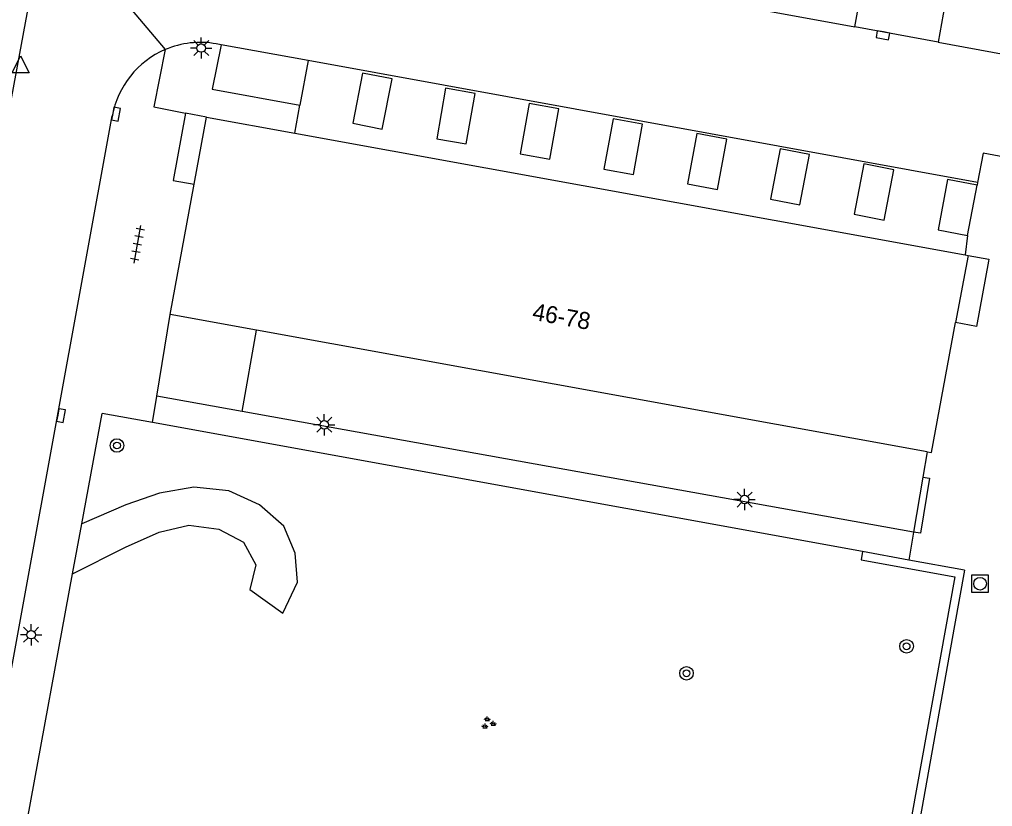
# Model space of a CAD drawing. Extents: x 132999 to 136000, y 398499 to 400501.
# Drawn here: x 133345.5 to 133402.7, y 400236.7 to 400283 of the extents above; entities that cross this region are included whole.
import ezdxf

# ---------------------------------------------------------------- set-up
doc = ezdxf.new("R2010")
doc.units = 0
for name, color, linetype in [('gg-afsc-erfafscheiding', 7, 'Continuous'), ('gg-anno-huisnummerreeks BGT', 7, 'Continuous'), ('gg-bbg-bijgebouw', 7, 'Continuous'), ('gg-bbg-hoofdgebouw', 7, 'Continuous'), ('gg-knt-trap', 7, 'Continuous'), ('gg-knt-verharding', 7, 'Continuous'), ('gt-grn-groengrens', 7, 'Continuous'), ('gt-grn-vlakafsluiter', 7, 'Continuous'), ('gt-grn-weggrens', 7, 'Continuous'), ('gt-symb-boom', 7, 'Continuous'), ('gt-symb-groenvak', 7, 'Continuous'), ('gt-symb-kolk', 7, 'Continuous'), ('gt-symb-lichtmast', 7, 'Continuous'), ('gt-symb-rioolschacht', 7, 'Continuous'), ('gt-symb-tegel verharding', 7, 'Continuous'), ('gt-symb-waterafsluiter', 7, 'Continuous')]:
    doc.layers.add(name, color=color, linetype=linetype)

# ---------------------------------------------------------------- blocks, each defined once
blk = doc.blocks.new('gt0-KOLK')
at = {"layer": 'gt-symb-kolk'}
blk.add_lwpolyline([(0, 0), (0.375, 0), (0.375, 0.4), (-0.375, 0.4), (-0.375, 0), (0, 0)], dxfattribs=at)
blk = doc.blocks.new('gt0-LMAST')
at = {"layer": 'gt-symb-lichtmast'}
for p, q in [((-0.005, 0.246), (-0.005, 0.621)), ((-0.182, 0.173), (-0.447, 0.438)), ((0.172, 0.173), (0.437, 0.438)), ((-0.255, -0.004), (-0.63, -0.004)), ((-0.182, -0.181), (-0.447, -0.446)), ((-0.005, -0.254), (-0.005, -0.629)), ((0.437, -0.446), (0.172, -0.181)), ((0.245, -0.004), (0.62, -0.004))]:
    blk.add_line(p, q, dxfattribs=at)
blk.add_circle((-0.005, -0.004), 0.25, dxfattribs=at)
blk = doc.blocks.new('gt0-WAFSL')
at = {"layer": 'gt-symb-waterafsluiter'}
for p, q in [((-0.5, -0.333), (0, 0.667)), ((0, 0.667), (0.5, -0.333)), ((0.5, -0.333), (-0.5, -0.333))]:
    blk.add_line(p, q, dxfattribs=at)
blk = doc.blocks.new('gt0-TEG1')
at = {"layer": 'gt-symb-tegel verharding'}
for p, q in [((-1.125, 0), (1.125, 0)), ((-0.9, -0.25), (-0.9, 0.25)), ((-0.45, -0.25), (-0.45, 0.25)), ((0, -0.25), (0, 0.25)), ((0.45, -0.25), (0.45, 0.25)), ((0.9, -0.25), (0.9, 0.25))]:
    blk.add_line(p, q, dxfattribs=at)
blk = doc.blocks.new('gt0-RS')
at = {"layer": 'gt-symb-rioolschacht'}
blk.add_lwpolyline([(-0.5, -0.5), (0.5, -0.5), (0.5, 0.5), (-0.5, 0.5)], close=True, dxfattribs=at)
blk.add_circle((0, 0), 0.375, dxfattribs=at)
blk = doc.blocks.new('gt0-GRVAK')
at = {"layer": 'gt-symb-groenvak'}
for p, q in [((-0.11, 0.189), (-0.228, 0.24)), ((-0.182, 0.153), (0.088, 0.153)), ((-0.091, 0.211), (-0.156, 0.322)), ((-0.047, 0.214), (-0.047, 0.393)), ((-0.004, 0.211), (0.061, 0.322)), ((0.015, 0.189), (0.133, 0.24)), ((0.262, -0.052), (0.197, 0.059)), ((0.305, -0.049), (0.305, 0.13)), ((0.349, -0.052), (0.414, 0.059)), ((-0.245, -0.228), (-0.363, -0.177)), ((-0.318, -0.264), (-0.047, -0.264)), ((-0.226, -0.206), (-0.291, -0.095)), ((-0.183, -0.203), (-0.183, -0.024)), ((-0.139, -0.206), (-0.074, -0.095)), ((-0.12, -0.228), (-0.002, -0.177)), ((0.243, -0.074), (0.125, -0.023)), ((0.17, -0.11), (0.441, -0.11)), ((0.368, -0.074), (0.486, -0.023))]:
    blk.add_line(p, q, dxfattribs=at)
blk = doc.blocks.new('gt0-BOOM')
at = {"layer": 'gt-symb-boom'}
for radius in [0.4, 0.2]:
    blk.add_circle((0, 0), radius, dxfattribs=at)

msp = doc.modelspace()

# ---------------------------------------------------------------- linework, layer by layer
at = {"layer": 'gg-afsc-erfafscheiding'}
for p, q in [((133362.449, 400280.609), (133361.973, 400277.992)), ((133361.672, 400276.337), (133361.973, 400277.992)), ((133398.886, 400257.596), (133398.637, 400256.117)), ((133398.637, 400256.117), (133398.094, 400252.882))]:
    msp.add_line(p, q, dxfattribs=at)
at = {"layer": 'gg-bbg-bijgebouw'}
msp.add_line((133401.27, 400270.32), (133401.84, 400273.28), dxfattribs=at)
for points in [[(133365.08, 400276.92), (133366.82, 400276.58), (133367.4, 400279.53), (133365.65, 400279.87), (133365.08, 400276.92)], [(133370.03, 400276.01), (133371.75, 400275.71), (133372.28, 400278.67), (133370.55, 400278.98), (133370.03, 400276.01)], [(133374.94, 400275.12), (133376.69, 400274.81), (133377.21, 400277.77), (133375.46, 400278.08), (133374.94, 400275.12)], [(133379.86, 400274.22), (133381.6, 400273.91), (133382.13, 400276.87), (133380.4, 400277.19), (133379.86, 400274.22)], [(133384.78, 400273.36), (133386.54, 400273.03), (133387.09, 400275.99), (133385.33, 400276.32), (133384.78, 400273.36)], [(133389.67, 400272.46), (133391.4, 400272.12), (133391.97, 400275.08), (133390.24, 400275.41), (133389.67, 400272.46)], [(133394.6, 400271.57), (133396.35, 400271.23), (133396.92, 400274.19), (133395.17, 400274.53), (133394.6, 400271.57)], [(133401.84, 400273.28), (133400.09, 400273.61), (133399.53, 400270.66), (133401.27, 400270.32)]]:
    msp.add_lwpolyline(points, dxfattribs=at)
at = {"layer": 'gg-bbg-hoofdgebouw'}
for p, q in [((133355.742, 400273.335), (133356.47, 400277.28)), ((133356.47, 400277.28), (133361.672, 400276.337)), ((133361.672, 400276.337), (133401.127, 400269.181)), ((133354.33, 400265.68), (133355.742, 400273.335)), ((133401.3, 400269.15), (133400.565, 400265.205)), ((133401.127, 400269.181), (133401.3, 400269.15)), ((133359.427, 400264.755), (133354.33, 400265.68)), ((133398.886, 400257.596), (133359.427, 400264.755))]:
    msp.add_line(p, q, dxfattribs=at)
msp.add_lwpolyline([(133398.886, 400257.596), (133399.14, 400257.55), (133400.565, 400265.205)], dxfattribs=at)
at = {"layer": 'gg-knt-trap'}
msp.add_line((133356.47, 400277.28), (133355.243, 400277.506), dxfattribs=at)
for points in [[(133355.243, 400277.506), (133354.515, 400273.561), (133355.742, 400273.335)], [(133402.508, 400268.82), (133401.792, 400264.976), (133400.565, 400265.205)], [(133401.3, 400269.15), (133402.527, 400268.922), (133402.508, 400268.82)]]:
    msp.add_lwpolyline(points, dxfattribs=at)
at = {"layer": 'gg-knt-verharding'}
for p, q in [((133386.759, 400284.032), (133394.634, 400282.6)), ((133399.532, 400281.697), (133394.634, 400282.6)), ((133357.348, 400281.537), (133356.811, 400278.931)), ((133357.348, 400281.537), (133357.049, 400281.591)), ((133362.449, 400280.609), (133357.348, 400281.537)), ((133399.532, 400281.697), (133403.472, 400280.974)), ((133401.86, 400273.442), (133362.449, 400280.609)), ((133356.811, 400278.931), (133361.973, 400277.992)), ((133343.46, 400236.44), (133350.927, 400277.352)), ((133401.86, 400273.442), (133401.84, 400273.28)), ((133401.27, 400270.32), (133401.127, 400269.181)), ((133353.55, 400260.88), (133354.33, 400265.68)), ((133358.57, 400259.979), (133353.55, 400260.88)), ((133349.138, 400253.354), (133350.34, 400259.86)), ((133353.297, 400259.323), (133350.34, 400259.86)), ((133398.094, 400252.882), (133358.57, 400259.979)), ((133395.09, 400251.73), (133353.297, 400259.323)), ((133348.598, 400250.429), (133349.138, 400253.354)), ((133397.816, 400251.235), (133395.09, 400251.73)), ((133401.09, 400250.64), (133397.816, 400251.235)), ((133345.931, 400235.993), (133348.598, 400250.429)), ((133401.09, 400250.64), (133400.505, 400247.392)), ((133400.505, 400247.392), (133396.84, 400227.053))]:
    msp.add_line(p, q, dxfattribs=at)
for points in [[(133341.727, 400260.762), (133346.729, 400287.723), (133346.408, 400287.781)], [(133394.634, 400282.6), (133395.537, 400287.566), (133400.414, 400286.659), (133399.532, 400281.697)], [(133398.637, 400256.117), (133399.032, 400256.051), (133398.488, 400252.816), (133398.094, 400252.882)]]:
    msp.add_lwpolyline(points, dxfattribs=at)
for centre, radius, start, end in [((133356.112, 400276.401), 5.274, 79.7627, 113.0476), ((133356.107, 400276.409), 5.265, 113.031, 169.678)]:
    msp.add_arc(centre, radius, start, end, dxfattribs=at)
at = {"layer": 'gt-grn-groengrens'}
msp.add_line((133358.57, 400259.979), (133359.427, 400264.755), dxfattribs=at)
for points in [[(133348.598, 400250.429), (133351.717, 400251.999), (133353.696, 400252.878), (133355.444, 400253.293), (133357.202, 400253.046), (133358.645, 400252.285), (133359.385, 400250.949), (133359.027, 400249.504), (133360.976, 400248.109), (133361.839, 400249.927), (133361.687, 400251.643), (133361.017, 400253.217), (133359.595, 400254.489), (133357.786, 400255.308), (133355.724, 400255.513), (133353.711, 400255.167), (133351.736, 400254.471), (133349.138, 400253.354)], [(133395.09, 400251.73), (133395, 400251.238), (133400.51, 400250.237), (133396.347, 400227.142), (133396.84, 400227.053)]]:
    msp.add_lwpolyline(points, dxfattribs=at)
at = {"layer": 'gt-grn-vlakafsluiter'}
msp.add_lwpolyline([(133408.692, 400273.948), (133402.178, 400275.156), (133401.86, 400273.442)], dxfattribs=at)
at = {"layer": 'gt-grn-weggrens'}
for p, q in [((133347.086, 400289.488), (133354.047, 400281.254)), ((133353.297, 400259.323), (133353.55, 400260.88)), ((133398.094, 400252.882), (133397.816, 400251.235))]:
    msp.add_line(p, q, dxfattribs=at)
msp.add_lwpolyline([(133354.047, 400281.254), (133353.369, 400277.883), (133355.243, 400277.506)], dxfattribs=at)

# ---------------------------------------------------------------- block references
at = {"layer": 'gt-symb-boom'}
for p in [(133351.205, 400257.97), (133397.676, 400246.16), (133384.726, 400244.573)]:
    msp.add_blockref('gt0-BOOM', p, dxfattribs=at)
at = {"layer": 'gt-symb-groenvak'}
msp.add_blockref('gt0-GRVAK', (133373.049, 400241.638), dxfattribs=at)
at = {"layer": 'gt-symb-kolk'}
for p, rotation in [((133396.321, 400282.289), 169.2183832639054), ((133350.957, 400277.491), -101.00666417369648), ((133347.716, 400259.762), -100.30997039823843)]:
    msp.add_blockref('gt0-KOLK', p, dxfattribs=dict(at, rotation=rotation))
at = {"layer": 'gt-symb-lichtmast'}
for p in [(133356.168, 400281.35), (133363.411, 400259.191), (133388.15, 400254.794), (133346.157, 400246.845)]:
    msp.add_blockref('gt0-LMAST', p, dxfattribs=at)
at = {"layer": 'gt-symb-rioolschacht'}
msp.add_blockref('gt0-RS', (133402.003, 400249.838), dxfattribs=at)
at = {"layer": 'gt-symb-tegel verharding', "rotation": 79.56697526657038}
msp.add_blockref('gt0-TEG1', (133352.413, 400269.804), dxfattribs=at)
at = {"layer": 'gt-symb-waterafsluiter'}
msp.add_blockref('gt0-WAFSL', (133345.533, 400280.212), dxfattribs=at)

# ---------------------------------------------------------------- texts
at = {"layer": 'gg-anno-huisnummerreeks BGT'}
msp.add_text('46-78', height=1, rotation=349.7, dxfattribs=at).set_placement((133375.605, 400265.377))

doc.saveas('drawing.dxf')
